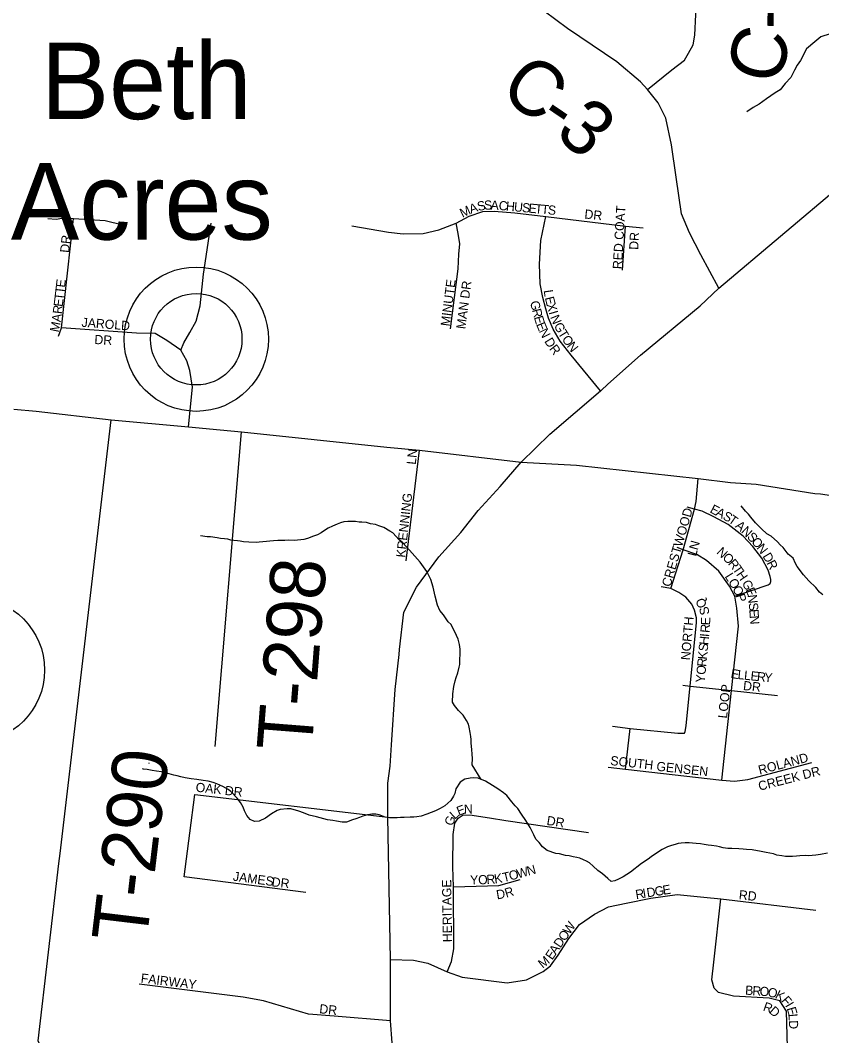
# Model space of a CAD drawing. Extents: x 1310247 to 1664935, y 235267 to 584339.
# Drawn here: x 1462084 to 1466447, y 396572 to 402098 of the extents above; entities that cross this region are included whole.
import ezdxf

# ---------------------------------------------------------------- set-up
doc = ezdxf.new("R2010")
doc.units = 0
for name, color, linetype in [('GM_X_County_Road', 7, 'Continuous'), ('GM_X_County_Road_Text', 7, 'Continuous'), ('GM_X_Minor_River', 7, 'Continuous'), ('GM_X_Township_Road', 7, 'Continuous'), ('GM_X_Township_Road_Text', 7, 'Continuous'), ('GM_X_Township_Subdivision', 7, 'Continuous'), ('GM_X_Township_Subdivision_Text', 7, 'Continuous'), ('GM_X_Unincorporated', 7, 'Continuous'), ('GM_X_Unincorporated_Location', 7, 'Continuous'), ('GM_X_Unincorporated_Text', 7, 'Continuous')]:
    doc.layers.add(name, color=color, linetype=linetype)

msp = doc.modelspace()

# ---------------------------------------------------------------- linework, layer by layer
at = {"layer": 'GM_X_County_Road'}
for points in [[(1465499.4, 401721.9), (1465631.6, 401829), (1465700.5, 401880.9), (1465722.5, 401918.2), (1465746.8, 401963.6), (1465755.9, 402016.6), (1465762.7, 402129.2), (1465766.1, 402238.4), (1465790, 402357.9), (1465827.5, 402552.4), (1465892.3, 402753.7), (1465929.9, 402866.3), (1465960.6, 402938), (1466005, 403030.1), (1466049.3, 403084.7), (1466097.1, 403142.7), (1466179, 403217.8), (1466260.9, 403292.9), (1466346.2, 403405.5), (1466439.8, 403559.6), (1466499.8, 403736.5), (1466542.6, 403821.3), (1466725.6, 404221)], [(1465887.8, 400639.8), (1465788.4, 400821.1), (1465727.9, 400941), (1465684.4, 401044), (1465654.7, 401244), (1465628.9, 401420.3), (1465598.3, 401564.6), (1465557, 401648.1), (1465499.4, 401721.9), (1465460.5, 401763.3), (1465331.5, 401872), (1465063.8, 402052.8), (1464872.8, 402194), (1464659.5, 402369.2), (1464511.6, 402499.2), (1464268.7, 402796.6), (1464127.8, 402973.3), (1463925.4, 403250.4), (1463844.4, 403360.2), (1463772.8, 403437.3), (1463698.8, 403508.1), (1463642, 403569), (1463566.5, 403643.6), (1463511.3, 403695.6)], [(1465887.8, 400639.8), (1466557.9, 401205.8), (1466673.9, 401313.6), (1466732.5, 401365.8), (1466775.6, 401394.7), (1466802.8, 401405.9), (1466837.7, 401411.9), (1467010.2, 401398.1), (1467174.9, 401379.2), (1467431.7, 401345.4), (1467556.8, 401340.5), (1467596.7, 401335.7), (1467681.5, 401332.9), (1467725.6, 401384.9), (1467754.2, 401507), (1467769.8, 401616.1), (1467873.4, 402035.6), (1467923.1, 402242.4), (1467988, 402554.4)], [(1465245.8, 400083.5), (1465283, 400117.4), (1465460.2, 400275.2), (1465785.8, 400543.5), (1465887.8, 400639.8)], [(1464149.5, 398673.4), (1464173, 398876.9), (1464241.3, 399012.2), (1464363.6, 399177), (1464482.3, 399309.9), (1464576.1, 399430.9), (1464697, 399560.4), (1464811.1, 399693.6), (1464967.2, 399845.8), (1465243.7, 400081.5), (1465245.8, 400083.5)], [(1462048.4, 399981.8), (1462170.8, 399970.6), (1462578.9, 399923.1), (1463000, 399885.6), (1463171.6, 399868.7), (1463288.8, 399857.9), (1464078.9, 399775.3), (1464256.7, 399758.5), (1464811.1, 399693.6), (1465112, 399676.1), (1465774.2, 399604.3), (1465950.9, 399582.5), (1466091.1, 399574.1), (1466410.3, 399523.2), (1466440.2, 399520.6), (1466573, 399500.3)], [(1464108.4, 396533.2), (1464099.4, 396652.8), (1464099.7, 396986), (1464085.6, 397761.6), (1464085.8, 397945.9), (1464098.7, 398038.4), (1464104.9, 398155.3), (1464124.3, 398456.6), (1464146.3, 398645.7), (1464149.5, 398673.4)]]:
    msp.add_lwpolyline(points, dxfattribs=at)
at = {"layer": 'GM_X_Minor_River'}
for points in [[(1466492.2, 402023.4), (1466441.8, 402008.2), (1466409.2, 401980.7), (1466364.4, 401943.3), (1466331.2, 401879.6), (1466312.7, 401853.8), (1466298.2, 401826), (1466279.5, 401786.1), (1466248.8, 401754.5), (1466220.1, 401718.9), (1466193.8, 401703.3), (1466147, 401670), (1466106.4, 401640.6), (1466074, 401623.1), (1466039.5, 401599.6)], [(1466452.3, 398971.6), (1466434.4, 398986), (1466414.8, 399010.4), (1466377.3, 399047.2), (1466347.7, 399079.9), (1466314.3, 399124.6), (1466304.6, 399140.9), (1466291, 399171.2), (1466265.3, 399191.8), (1466237.8, 399228.4), (1466220, 399242.8), (1466206.2, 399259.1), (1466172.6, 399289.8), (1466148.7, 399302.2), (1466119.1, 399330.9), (1466087.5, 399363.6), (1466061.9, 399394.1), (1466048.2, 399410.4), (1466032.4, 399426.8), (1466008.8, 399455.3)], [(1464593.7, 397966.5), (1464544.3, 398045.5), (1464546.9, 398079.5), (1464543.3, 398103.7), (1464541.7, 398129.8), (1464540, 398145.9), (1464538.3, 398166), (1464538.6, 398184.1), (1464536.9, 398200.2), (1464533.2, 398222.3), (1464527.7, 398250.5), (1464523.9, 398266.7), (1464514.2, 398286.9), (1464494.6, 398315.4), (1464469, 398341.9), (1464447.4, 398368.4), (1464437.6, 398386.6), (1464438.4, 398432.8), (1464445.1, 398472.9), (1464451.6, 398502.9), (1464458, 398520.8), (1464466.4, 398546.8), (1464473, 398576.8), (1464477.2, 398592.8), (1464478.6, 398675.1), (1464475, 398701.2), (1464467.5, 398729.5), (1464459.8, 398749.7), (1464430.7, 398810.4), (1464412.9, 398824.8), (1464387.4, 398861.4), (1464367.7, 398885.8), (1464356.2, 398914.1), (1464343, 398964.6), (1464331.7, 399013), (1464318.4, 399055.4), (1464297, 399097.9), (1464261.8, 399148.7), (1464218.4, 399197.7), (1464202.7, 399214), (1464167.2, 399254.8), (1464147.4, 399271.2), (1464111.9, 399308), (1464096, 399318.3), (1464064.2, 399337), (1464036.3, 399347.5), (1464018.3, 399353.8), (1463990.3, 399358.3), (1463968.3, 399364.7), (1463944.3, 399367.2), (1463928.2, 399367.4), (1463908.2, 399369.8), (1463868.1, 399370.5), (1463845.9, 399368.9), (1463827.8, 399363.2), (1463809.6, 399355.5), (1463783.3, 399343.9), (1463761.1, 399334.2), (1463740.8, 399320.5), (1463722.5, 399308.8), (1463702.2, 399297.1), (1463680, 399289.5), (1463647.7, 399278), (1463627.5, 399272.3), (1463611.4, 399270.6), (1463575.2, 399267.2), (1463545.1, 399267.8), (1463525, 399266.1), (1463486.9, 399266.8), (1463462.8, 399265.2), (1463442.7, 399263.5), (1463424.6, 399261.8), (1463384.4, 399258.5), (1463368.3, 399256.8), (1463328.2, 399257.5), (1463300.1, 399260), (1463282.1, 399262.3), (1463266.1, 399264.6), (1463246, 399267), (1463230, 399269.3), (1463214, 399273.6), (1463196, 399275.9), (1463174, 399278.3), (1463155.9, 399280.6), (1463119.9, 399287.3), (1463101.9, 399287.6), (1463065.8, 399292.2)], [(1462784.2, 398055), (1462788, 398056.3)], [(1464777.4, 397822.5), (1464759.7, 397844.9), (1464732.2, 397879.5), (1464714.4, 397893.9), (1464684.6, 397914.5), (1464654.8, 397933.1), (1464617.1, 397957.8), (1464577.2, 397972.6), (1464549.1, 397975.1), (1464533, 397973.4), (1464504.8, 397967.8), (1464478.5, 397952.2), (1464455.8, 397914.5), (1464449.3, 397890.5), (1464443.1, 397874.5), (1464428.6, 397852.7), (1464412.3, 397837), (1464396, 397823.2), (1464369.7, 397807.6), (1464345.4, 397796), (1464296.9, 397776.8), (1464266.6, 397767.2), (1464242.5, 397763.6), (1464226.4, 397761.9), (1464206.3, 397760.3), (1464174.1, 397758.8), (1464154.1, 397759.2), (1464136, 397757.5), (1464093.8, 397758.2), (1464069.8, 397760.7), (1464037.9, 397773.3), (1464019.9, 397777.6), (1463997.8, 397778), (1463973.7, 397774.4), (1463949.5, 397766.8), (1463931.3, 397759.1), (1463911.1, 397751.4), (1463892.9, 397745.7), (1463860.6, 397734.2), (1463836.5, 397734.6), (1463806.5, 397739.2), (1463786.5, 397743.6), (1463756.4, 397746.1), (1463696.5, 397763.2), (1463656.5, 397772), (1463626.6, 397784.5), (1463600.6, 397793), (1463556.7, 397805.8), (1463536.6, 397806.2), (1463498.4, 397802.8), (1463482.2, 397797.1), (1463451.8, 397779.6), (1463419.3, 397756), (1463384.9, 397738.6), (1463358.8, 397737), (1463334.9, 397747.5), (1463317.2, 397769.9), (1463305.6, 397796.2), (1463297.9, 397816.4), (1463282.2, 397840.8), (1463264.6, 397865.2), (1463231, 397899.9), (1463215.2, 397912.2), (1463187.4, 397928.8), (1463153.5, 397943.4), (1463133.5, 397949.8), (1463107.5, 397956.3), (1463079.5, 397960.8), (1463045.5, 397965.4), (1463015.4, 397970), (1462981.4, 397974.6), (1462957.4, 397981), (1462937.4, 397985.4), (1462919.4, 397989.7), (1462895.4, 397996.1), (1462875.5, 398002.5), (1462853.5, 398006.9), (1462825.4, 398011.4), (1462801.4, 398015.9), (1462775.4, 398020.3), (1462755.4, 398022.7), (1462749.3, 398024.2)], [(1466479.3, 397565.7), (1466441.1, 397558.3), (1466414.9, 397554.8), (1466394.8, 397553.1), (1466376.7, 397551.4), (1466358.7, 397551.8), (1466328.5, 397550.3), (1466310.4, 397548.6), (1466288.3, 397547), (1466250.2, 397547.6), (1466230.2, 397550), (1466202.1, 397554.5), (1466184.2, 397560.8), (1466144.2, 397569.6), (1466118.2, 397574.1), (1466068.1, 397583), (1466038.1, 397585.5), (1466020, 397587.8), (1465995.9, 397588.2), (1465957.8, 397590.9), (1465935.8, 397591.3), (1465909.7, 397593.8), (1465889.8, 397600.1), (1465873.7, 397602.5), (1465847.7, 397606.9), (1465829.7, 397609.2), (1465807.6, 397611.6), (1465787.6, 397616), (1465763.6, 397618.4), (1465743.5, 397618.8), (1465725.5, 397621.1), (1465703.4, 397621.5), (1465681.3, 397619.9), (1465665.2, 397618.2), (1465649.1, 397612.4), (1465628.9, 397606.8), (1465606.7, 397599.1), (1465578.4, 397585.5), (1465554, 397567.9), (1465519.5, 397544.4), (1465503.2, 397532.7), (1465466.7, 397509.2), (1465405.7, 397462.1), (1465385.4, 397448.4), (1465367.1, 397436.7), (1465340.8, 397423.1), (1465320.6, 397415.4), (1465300.4, 397411.8), (1465282.6, 397428.1), (1465253, 397452.7), (1465229.2, 397471.2), (1465203.5, 397493.8), (1465183.7, 397512.2), (1465165.8, 397522.5), (1465149.8, 397528.8), (1465129.9, 397537.2), (1465113.9, 397541.5), (1465093.9, 397545.9), (1465071.9, 397550.3), (1465051.9, 397552.6), (1465019.9, 397561.2), (1464999.9, 397563.6), (1464952, 397580.5), (1464926.2, 397599), (1464908.5, 397623.4), (1464890.8, 397641.8), (1464879.1, 397664.1), (1464859.7, 397704.6), (1464836.3, 397743.2), (1464812.8, 397777.7), (1464793.2, 397808.2), (1464777.4, 397822.5)]]:
    msp.add_lwpolyline(points, dxfattribs=at)
at = {"layer": 'GM_X_Township_Road'}
for points in [[(1462301, 397562.7), (1462301.1, 397563.4), (1462578.9, 399923.1)], [(1463144.9, 398145.4), (1463288.8, 399857.9)], [(1462294.7, 397509), (1462294.7, 397509.7), (1462301, 397562.7)], [(1462274.5, 396512.5), (1462218.6, 396517.7), (1462192.6, 396520.2), (1462181.1, 396544.5), (1462294.7, 397509)]]:
    msp.add_lwpolyline(points, dxfattribs=at)
at = {"layer": 'GM_X_Township_Subdivision'}
for points in [[(1462233.6, 401020.1), (1462279.5, 401015.2), (1462329.8, 401025.5), (1462374.8, 401020.1), (1462545.7, 401008.9), (1462642.5, 400984.9)], [(1463888.3, 400979), (1464087.9, 400945.3), (1464168.9, 400935.9), (1464276.8, 400938.4), (1464362.3, 400957), (1464457.7, 400994.1), (1464527.1, 401032.6), (1464602.5, 401057.1), (1464664.4, 401059.3), (1464776.5, 401050.6), (1464944.6, 401030.4), (1465379.6, 400977.5), (1465475.8, 400968.1)], [(1465243.7, 400081.5), (1465083, 400275.4), (1465023.4, 400351.5), (1464984.5, 400417.7), (1464960.5, 400476.8), (1464945.7, 400527.1), (1464929.3, 400588.4), (1464915, 400663.9), (1464911.2, 400771.1), (1464918, 400900.2), (1464944.6, 401030.4)], [(1462291.9, 400379), (1462308.5, 400423.7), (1462374.8, 401020.1)], [(1462957.6, 400302.9), (1462975.4, 400343), (1463008.1, 400399.5), (1463042.3, 400460.5), (1463063.1, 400543.8), (1463081.5, 400716.4), (1463123.3, 400994.4)], [(1464425.5, 400419.1), (1464468.8, 400745.1), (1464471.3, 400824.4), (1464476.3, 400881.4), (1464467.6, 400938.4), (1464457.7, 400994.1)], [(1465362.6, 400737.7), (1465379.6, 400977.5)], [(1463000, 399885.6), (1463021.7, 400100.5), (1463007.7, 400191.3), (1462991.1, 400244.3), (1462957.6, 400302.9), (1462882.3, 400355), (1462818.5, 400393.2), (1462717.3, 400396), (1462308.5, 400423.7)], [(1464185.8, 399156.5), (1464256.7, 399758.5)], [(1465625.9, 399005.3), (1465693.2, 399215.4), (1465754.8, 399436.8), (1465763.2, 399478.9), (1465774.2, 399604.3)], [(1465973.4, 398963.3), (1466155.4, 399025.2), (1466166, 399032.2), (1466169.5, 399042.8), (1466169.5, 399055.2), (1466166, 399071.1), (1466155.4, 399104.6), (1466121.8, 399170), (1466072.3, 399233.6), (1466019.3, 399290.1), (1465938.1, 399353.7), (1465860.4, 399396.1), (1465796.8, 399426.1), (1465754.8, 399436.8), (1465715.5, 399447.3)], [(1465955.8, 398451.1), (1465994.6, 398800.8), (1465985.8, 398898), (1465973.4, 398963.3), (1465945.2, 399018.1), (1465886.9, 399099.4), (1465819.7, 399157.6), (1465766.8, 399191.2), (1465693.2, 399215.4), (1465660.7, 399228.3)], [(1465727.7, 398441.4), (1465731.2, 398473.8), (1465765.9, 398821.1), (1465765.9, 398846.6), (1465754.3, 398887.1), (1465739.3, 398919.5), (1465706.8, 398957.7), (1465669.8, 398984.4), (1465625.9, 399005.3), (1465572.6, 399014.5)], [(1465284.9, 398033.3), (1465378.1, 398022.5), (1465902.8, 397961.8), (1465955.8, 398451.1)], [(1465308.4, 398257.1), (1465405, 398244.1), (1465663, 398218.2), (1465684.2, 398218.2), (1465699.6, 398218.2), (1465704.3, 398226.5), (1465709, 398258.3), (1465727.7, 398441.4)], [(1465690.8, 398479.4), (1465731.2, 398473.8), (1465955.8, 398451.1), (1466206.6, 398422.8)], [(1465378.1, 398022.5), (1465405, 398244.1)], [(1465902.8, 397961.8), (1465971.6, 397956.5), (1466044.1, 397965.3), (1466393.8, 398058.9)], [(1463007, 397673.4), (1463033.7, 397884.8)], [(1463033.7, 397884.8), (1464085.6, 397761.6)], [(1464407.7, 396919.3), (1464431.6, 396976.1), (1464444.6, 397043.9), (1464442, 397381.1), (1464439.5, 397491.3), (1464440.3, 397667.3), (1464449.7, 397728.8), (1464467.7, 397756.1), (1464495, 397773.2), (1464544.6, 397772.2), (1464555.6, 397770.4)], [(1464555.6, 397770.4), (1464639.4, 397757), (1464728.2, 397742.5), (1465176.6, 397677.2)], [(1463639.2, 397351.5), (1462977.1, 397437.2), (1463007, 397673.4)], [(1464442, 397381.1), (1464688.9, 397388.8), (1464805.1, 397421.2)], [(1464099.7, 396986), (1464225.3, 396983.1), (1464302.1, 396966.1), (1464407.7, 396919.3), (1464490.4, 396890.4), (1464735.6, 396859.7), (1464839.3, 396875.4), (1464930, 396921.3), (1464971, 396952.2), (1465011.7, 397009.7), (1465070.5, 397100.5), (1465128.1, 397176.2), (1465209.4, 397233.2), (1465286.3, 397273.8), (1465382.7, 397293.9), (1465516.7, 397320.8), (1465659.4, 397339.5), (1465805.3, 397324.9)], [(1465805.3, 397324.9), (1465897.2, 397315.8), (1466415.4, 397254.4)], [(1466266.9, 396291.6), (1466265, 396342.1), (1466260.7, 396508), (1466255.3, 396704.8), (1466218.4, 396761.1), (1466160.2, 396776.6), (1465966.2, 396787.7), (1465885.9, 396807.1), (1465862, 396831.1), (1465848.1, 396875.4), (1465860.2, 396971.4), (1465897.2, 397315.8)], [(1464099.4, 396652.8), (1463792.4, 396677.6), (1463652.5, 396688.9), (1463408.7, 396761.1), (1463298.1, 396781.4), (1462731.6, 396851.4)]]:
    msp.add_lwpolyline(points, dxfattribs=at)
at = {"layer": 'GM_X_Unincorporated'}
for centre, radius in [((1463042.2, 400362.4), 392.8), ((1463042.2, 400362.4), 249), ((1461823.9, 398561.9), 392.8)]:
    msp.add_circle(centre, radius, dxfattribs=at)
at = {"layer": 'GM_X_Unincorporated_Location'}
msp.add_line((1463042.2, 400362.4), (1463042.2, 400362.4), dxfattribs=at)

# ---------------------------------------------------------------- texts
at = {"layer": 'GM_X_County_Road_Text'}
for s, rotation, p in [('-', 88.671, (1466283.1, 402047)), ('C', 76.4882, (1466216.5, 401738.5)), ('C', 322.7788, (1464682.2, 401699.4)), ('-', 325.8667, (1464892.7, 401540)), ('3', 318.5717, (1464986.7, 401477.1))]:
    msp.add_text(s, height=300, rotation=rotation, dxfattribs=at).set_placement(p)
at = {"layer": 'GM_X_Township_Road_Text'}
for s, rotation, p in [('T-298', 85.4937, (1463669.7, 398113.7)), ('T-290', 83.1796, (1462770.4, 397070.8))]:
    msp.add_text(s, height=300, rotation=rotation, dxfattribs=at).set_placement(p)
at = {"layer": 'GM_X_Township_Subdivision_Text'}
for s, rotation, p in [('M', 25.9622, (1464491.6, 401022.4)), ('A', 19.3818, (1464537.7, 401044.9)), ('S', 12.6444, (1464577.7, 401059.1)), ('S', 2.1858, (1464609.6, 401066.5)), ('A', 357.2664, (1464643.7, 401067.8)), ('C', 355.2585, (1464687.1, 401065.8)), ('H', 354.857, (1464726.5, 401062.5)), ('U', 354.8798, (1464770.4, 401058.5)), ('S', 354.885, (1464814.2, 401054.6)), ('E', 354.8575, (1464849.2, 401051.5)), ('T', 354.885, (1464884.3, 401048.3)), ('T', 354.8847, (1464919.4, 401045.2)), ('S', 354.8575, (1464954.5, 401042)), ('RED COAT', 86.6839, (1465358.9, 400742.4)), ('DR', 353.9934, (1465153.6, 401019.6)), ('DR', 83.9832, (1462349.9, 400830.7)), ('DR', 86.989, (1465448.2, 400847.8)), ('T', 83.2375, (1462323, 400606.8)), ('E', 83.2305, (1462327.1, 400641.8)), ('MINUTE', 82.6141, (1464421.7, 400430.6)), ('MAN DR', 82.7469, (1464507, 400415.3)), ('E', 83.2071, (1462314.7, 400536.9)), ('T', 83.255, (1462318.9, 400571.9)), ('L', 278.1417, (1464933.3, 400628)), ('E', 283.9846, (1464939.3, 400587.7)), ('R', 83.2485, (1462310, 400497.6)), ('G', 284.0628, (1464858.3, 400564.8)), ('R', 284.8428, (1464869.2, 400521.4)), ('X', 285.9206, (1464948.3, 400551.8)), ('A', 82.882, (1462304.5, 400453.5)), ('JAROLD', 355.6823, (1462416.6, 400430)), ('E', 286.5721, (1464879.8, 400481.6)), ('I', 286.2668, (1464960.5, 400509.2)), ('N', 291.9724, (1464968.4, 400482.9)), ('M', 78.4293, (1462293.2, 400397.6)), ('E', 292.1753, (1464891.6, 400442.8)), ('N', 296.5651, (1464906.6, 400406.4)), ('G', 297.5778, (1464987.1, 400437.3)), ('T', 301.6821, (1465009.4, 400394.9)), ('DR', 356.9884, (1462486.7, 400336.2)), ('D', 301.7566, (1464935.3, 400351.3)), ('O', 305.6151, (1465030, 400361.8)), ('R', 307.1251, (1464961.4, 400309.7)), ('N', 307.6669, (1465056.8, 400324.5)), ('LN', 83.9934, (1464236.9, 399678)), ('KRENNING', 83.7466, (1464179.7, 399172)), ('CRESTWOOD', 73.8713, (1465623.3, 399011)), ('E', 332.384, (1465834.6, 399421.4)), ('A', 332.3596, (1465865.7, 399405.1)), ('S', 331.7122, (1465904.6, 399384.7)), ('T', 325.1736, (1465934.3, 399368.8)), ('A', 320.1525, (1465972.5, 399341.1)), ('N', 316.6542, (1466005.7, 399313.4)), ('N', 74.2828, (1465771.7, 399211.4)), ('S', 313.2994, (1466037.1, 399283.8)), ('O', 310.7767, (1466060.9, 399258.6)), ('L', 76.3746, (1465763.5, 399177.7)), ('N', 316.6692, (1465871.3, 399199.3)), ('N', 307.7791, (1466089.2, 399225.8)), ('D', 300.8401, (1466123.1, 399181.7)), ('O', 316.673, (1465903.4, 399169.1)), ('R', 310.3062, (1465934.4, 399140)), ('R', 296.7497, (1466145.2, 399144.8)), ('L', 302.1444, (1465917.4, 399071.2)), ('T', 304.607, (1465959.2, 399110.9)), ('H', 304.5873, (1465979.2, 399081.9)), ('O', 301.8409, (1465936.1, 399041.5)), ('G', 297.8655, (1466010.8, 399036.1)), ('O', 297.8359, (1465958.8, 399004.9)), ('E', 293.4354, (1466030.9, 398998.2)), ('Q', 116.5651, (1465825.1, 398913.7)), ('P', 287.6489, (1465978.5, 398968.2)), ('N', 276.5936, (1466043.9, 398969.6)), ('S', 276.0205, (1466049, 398926)), ('S', 103.3014, (1465837.5, 398867.6)), ('E', 274.0467, (1466052.6, 398891.5)), ('NORTH', 85.1336, (1465729.8, 398613.7)), ('E', 87.8945, (1465839.2, 398804.7)), ('N', 274.0467, (1466055.1, 398856.4)), ('R', 85.1628, (1465835.8, 398762.7)), ('S', 84.5167, (1465826.1, 398661.3)), ('H', 84.5286, (1465829.4, 398696.3)), ('I', 84.6044, (1465833.6, 398740.2)), ('K', 84.5286, (1465821.9, 398617.5)), ('R', 84.5178, (1465818.1, 398578.1)), ('Y', 84.5265, (1465809.7, 398490.5)), ('O', 84.5069, (1465813.9, 398534.3)), ('E', 350.1155, (1465948.9, 398519.7)), ('L', 354.335, (1465987.5, 398513.2)), ('L', 354.1698, (1466022.5, 398509.7)), ('E', 354.1698, (1466057.5, 398506.1)), ('R', 354.1613, (1466092.5, 398502.5)), ('Y', 354.1872, (1466131.9, 398498.5)), ('LOOP', 83.4783, (1465930.9, 398296.5)), ('DR', 353.9832, (1466017.3, 398453.3)), ('ROLAND', 14.9946, (1466109.4, 397992.1)), ('SOUTH', 353.6587, (1465294.5, 398045.2)), ('GENSEN', 353.7737, (1465545.3, 398014.4)), ('CREEK DR', 14.4454, (1466108.9, 397904.4)), ('OAK', 354.293, (1463037.2, 397900)), ('DR', 353.982, (1463195.6, 397882.4)), ('E', 21.4768, (1464471.4, 397767.7)), ('N', 1.2895, (1464499.6, 397779.7)), ('G', 70.5284, (1464438.5, 397710.2)), ('L', 42.816, (1464449.7, 397746.4)), ('DR', 351.0327, (1464947.3, 397719.5)), ('W', 15.4627, (1464794.2, 397427.4)), ('N', 15.4627, (1464849.4, 397442.7)), ('JAMES', 352.2388, (1463239.9, 397415.9)), ('DR', 353.6638, (1463450.9, 397385.2)), ('Y', 1.5472, (1464533.5, 397394.2)), ('O', 1.5472, (1464577.4, 397395.4)), ('R', 3.8664, (1464623.6, 397396.7)), ('K', 8.5049, (1464667.5, 397399.8)), ('T', 13.1434, (1464715.4, 397407.2)), ('O', 15.4627, (1464751.8, 397415.7)), ('HERITAGE', 90.8421, (1464434.8, 397080.9)), ('R', 16.9702, (1464729.9, 397322.3)), ('D', 9.0277, (1465498, 397324.4)), ('G', 9.0277, (1465541.5, 397331.3)), ('E', 9.0292, (1465584.9, 397338.2)), ('D', 9.3761, (1464679.6, 397313.5)), ('R', 9.0231, (1465437.1, 397314.7)), ('I', 8.9953, (1465476.2, 397320.9)), ('RD', 353.9946, (1465994, 397314.8)), ('W', 55.43, (1465074.5, 397118.5)), ('D', 55.4127, (1465024.5, 397046)), ('O', 55.4127, (1465049.5, 397082.2)), ('A', 55.4431, (1464999.6, 397009.8)), ('M', 39.3625, (1464928.5, 396935.6)), ('E', 55.879, (1464979.9, 396980.7)), ('FAIRWAY', 352.9839, (1462738.2, 396861.6)), ('B', 355.6236, (1466028.7, 396795.6)), ('R', 355.5994, (1466068.2, 396792.6)), ('O', 355.6123, (1466107.7, 396789.6)), ('O', 347.8197, (1466149.8, 396786.5)), ('K', 332.7311, (1466189.5, 396778.4)), ('F', 310.5717, (1466224.7, 396761.3)), ('DR', 353.9832, (1463710.4, 396694.4)), ('R', 340.6664, (1466124, 396709.7)), ('D', 319.4864, (1466157.2, 396699)), ('I', 300.634, (1466246.2, 396736.5)), ('E', 285.8328, (1466256.1, 396720.7)), ('L', 275.0064, (1466265.2, 396689.3)), ('D', 271.9674, (1466268.3, 396654.9))]:
    msp.add_text(s, height=50, rotation=rotation, dxfattribs=at).set_placement(p)
at = {"layer": 'GM_X_Unincorporated_Text'}
for s, p in [('Beth', (1462195.9, 401560)), ('Acres', (1462033.1, 400904.4))]:
    msp.add_text(s, height=417, rotation=0, dxfattribs=at).set_placement(p)

doc.saveas('drawing.dxf')
